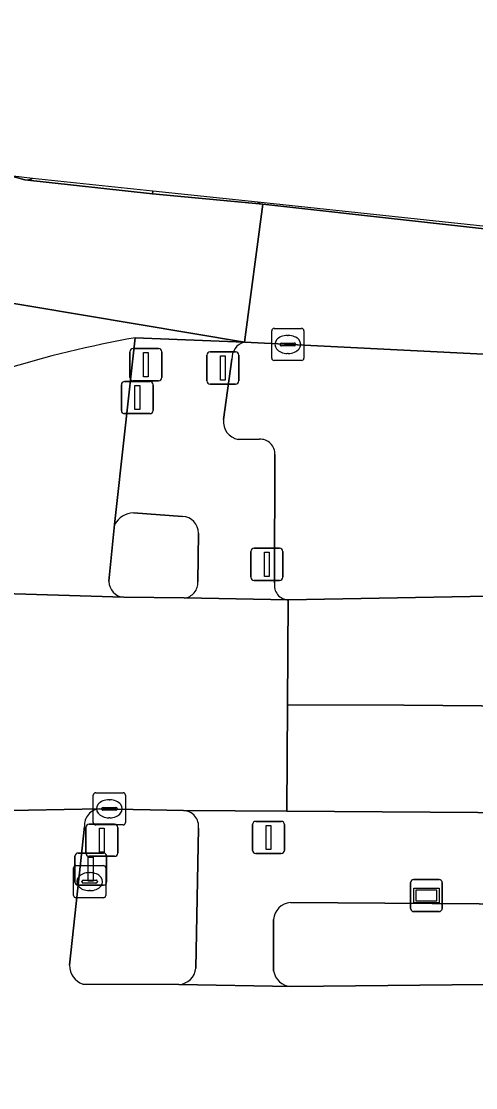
# Model space of a CAD drawing. Extents: x 161848 to 162726, y 385382 to 386521.
# Drawn here: x 162195.6 to 162209.73, y 386466.61 to 386499.76 of the extents above; entities that cross this region are included whole.
import ezdxf

# ---------------------------------------------------------------- set-up
doc = ezdxf.new("R2010")
doc.units = 0
for name, color, linetype in [('IMGEO_Berm_groen', 7, 'Continuous'), ('IMGEO_Brandkraan', 7, 'Continuous'), ('IMGEO_Drukknoppaal', 7, 'Continuous'), ('IMGEO_Fietspad_gesloten', 7, 'Continuous'), ('IMGEO_Groenvoorziening', 7, 'Continuous'), ('IMGEO_Haag', 7, 'Continuous'), ('IMGEO_Kolk', 7, 'Continuous'), ('IMGEO_OVBaan_gesloten', 7, 'Continuous'), ('IMGEO_Rijbaan_regionaal_gesloten', 7, 'Continuous'), ('IMGEO_Verkeerseiland_gesloten', 7, 'Continuous'), ('IMGEO_Verkeersregelinstallatiepaal', 7, 'Continuous'), ('IMGEO_Voetpad_open', 7, 'Continuous'), ('IMGEO_Wegwijzer', 7, 'Continuous')]:
    doc.layers.add(name, color=color, linetype=linetype)

msp = doc.modelspace()

# ---------------------------------------------------------------- linework, layer by layer
at = {"layer": 'IMGEO_Berm_groen'}
for points in [[(162231.431, 386491.103), (162202.949, 386494.134)], [(162203.108, 386494.074), (162231.414, 386490.929), (162231.431, 386491.103)], [(162251.92, 386485.227), (162218.15, 386488.909), (162215.138, 386489.158), (162202.535, 386489.783)], [(162202.15, 386489.263), (162201.888, 386487.381)], [(162202.338, 386486.759), (162203.003, 386486.771)], [(162203.484, 386486.291), (162203.475, 386482.301)], [(162203.901, 386481.776), (162210.132, 386481.896)]]:
    msp.add_lwpolyline(points, dxfattribs=at)
for centre, radius, start, end in [((162203.205, 386494.574), 0.509, 239.7413, 258.9698), ((162202.653, 386489.293), 0.504, 103.5295, 183.4391), ((162202.449, 386487.313), 0.565, 173.0862, 258.6832), ((162203.024, 386486.311), 0.461, 357.5446, 92.5747), ((162203.918, 386482.225), 0.45, 170.2948, 267.819)]:
    msp.add_arc(centre, radius, start, end, dxfattribs=at)
at = {"layer": 'IMGEO_Brandkraan'}
for p, q in [((162197.222, 386472.591), (162197.222, 386473.443)), ((162197.297, 386473.517), (162198.149, 386473.517)), ((162198.223, 386473.443), (162198.223, 386472.591)), ((162197.481, 386473.011), (162197.481, 386473.023)), ((162197.524, 386473.06), (162197.922, 386473.06)), ((162197.71, 386473.297), (162197.735, 386473.297)), ((162197.965, 386473.023), (162197.965, 386473.011)), ((162197.919, 386472.974), (162197.521, 386472.974)), ((162197.733, 386472.737), (162197.708, 386472.737)), ((162198.149, 386472.517), (162197.297, 386472.517))]:
    msp.add_line(p, q, dxfattribs=at)
for points in [[(162197.222, 386472.591), (162197.222, 386473.443)], [(162197.297, 386473.517), (162198.149, 386473.517)], [(162198.223, 386473.443), (162198.223, 386472.591)], [(162198.149, 386472.517), (162197.297, 386472.517)]]:
    msp.add_lwpolyline(points, dxfattribs=at)
for centre, radius, start, end in [((162197.299, 386473.441), 0.0765, 91.552, 178.448), ((162197.299, 386473.441), 0.0765, 91.552, 178.448), ((162198.147, 386473.441), 0.0765, 1.552, 88.448), ((162198.147, 386473.441), 0.0765, 1.552, 88.448), ((162197.521, 386473.02), 0.0403, 85.8775, 175.7526), ((162197.518, 386473.01), 0.0366, 178.938, 274.7102), ((162197.922, 386473.017), 0.043, 264.8664, 352.4533), ((162197.926, 386473.022), 0.0386, 1.7309, 96.639), ((162197.299, 386472.593), 0.0765, 181.552, 268.448), ((162197.299, 386472.593), 0.0765, 181.552, 268.448), ((162198.147, 386472.593), 0.0765, 271.552, 358.448), ((162198.147, 386472.593), 0.0765, 271.552, 358.448)]:
    msp.add_arc(centre, radius, start, end, dxfattribs=at)
for centre, major_axis, ratio, start_param, end_param in [((162197.709, 386473.017), (-0.387, 0.002), 0.722429, 4.712389, 7.853982), ((162197.734, 386473.017), (-0.39, 0.002), 0.717154, 1.570796, 4.712389)]:
    msp.add_ellipse(centre, major_axis=major_axis, ratio=ratio, start_param=start_param, end_param=end_param, dxfattribs=at)
at = {"layer": 'IMGEO_Drukknoppaal'}
for p, q in [((162198.709, 386487.664), (162198.709, 386488.464)), ((162198.709, 386488.464), (162198.709, 386487.664)), ((162198.809, 386488.564), (162199.599, 386488.564)), ((162199.599, 386488.564), (162198.809, 386488.564)), ((162199.699, 386488.464), (162199.699, 386487.664)), ((162199.699, 386487.664), (162199.699, 386488.464)), ((162199.599, 386487.564), (162198.809, 386487.564)), ((162198.809, 386487.564), (162199.599, 386487.564)), ((162197.261, 386473.005), (162197.261, 386473.805)), ((162197.261, 386473.805), (162197.261, 386473.005)), ((162197.361, 386473.905), (162198.151, 386473.905)), ((162198.151, 386473.905), (162197.361, 386473.905)), ((162198.251, 386473.805), (162198.251, 386473.005)), ((162198.251, 386473.005), (162198.251, 386473.805)), ((162198.151, 386472.905), (162197.361, 386472.905)), ((162197.361, 386472.905), (162198.151, 386472.905))]:
    msp.add_line(p, q, dxfattribs=at)
for points in [[(162199.129, 386488.439), (162199.279, 386488.439), (162199.279, 386487.689), (162199.129, 386487.689), (162199.129, 386488.439)], [(162197.681, 386473.78), (162197.831, 386473.78), (162197.831, 386473.03), (162197.681, 386473.03), (162197.681, 386473.78)]]:
    msp.add_lwpolyline(points, dxfattribs=at)
for centre, start, end in [((162198.809, 386488.464), 90, 180), ((162198.809, 386488.464), 90, 180), ((162199.599, 386488.464), 0, 90), ((162199.599, 386488.464), 360, 90), ((162198.809, 386487.664), 180, 270), ((162198.809, 386487.664), 180, 270), ((162199.599, 386487.664), 270, 0), ((162199.599, 386487.664), 270, 0), ((162197.361, 386473.805), 90, 180), ((162197.361, 386473.805), 90, 180), ((162198.151, 386473.805), 0, 90), ((162198.151, 386473.805), 360, 90), ((162197.361, 386473.005), 180, 270), ((162197.361, 386473.005), 180, 270), ((162198.151, 386473.005), 270, 0), ((162198.151, 386473.005), 270, 0)]:
    msp.add_arc(centre, 0.1, start, end, dxfattribs=at)
at = {"layer": 'IMGEO_Fietspad_gesloten'}
for points in [[(162195.709, 386494.837), (162199.681, 386494.394), (162199.688, 386494.481)], [(162199.688, 386494.481), (162195.946, 386494.879)], [(162198.319, 386482.352), (162198.5, 386484.119), (162199.14, 386489.926)], [(162194.364, 386481.996), (162198.783, 386481.857)], [(162198.038, 386475.277), (162193.59, 386475.197)], [(162197.095, 386470.42), (162197.561, 386474.729)], [(162232.969, 386470.051), (162214.003, 386469.857), (162203.987, 386469.758), (162200.496, 386469.821), (162197.513, 386469.83)]]:
    msp.add_lwpolyline(points, dxfattribs=at)
for centre, radius, start, end in [((162195.745, 386495.32), 0.484, 265.7316, 294.4667), ((162205.559, 386454.447), 36.055, 100.2547, 107.0136), ((162198.823, 386482.359), 0.504, 180.8461, 265.451), ((162198.059, 386474.777), 0.5, 92.4134, 185.5115), ((162197.7, 386470.406), 0.605, 178.6343, 251.9989)]:
    msp.add_arc(centre, radius, start, end, dxfattribs=at)
at = {"layer": 'IMGEO_Groenvoorziening'}
for points in [[(162246.799, 386469.592), (162247.136, 386474.244), (162245.232, 386474.345), (162244.964, 386471.533), (162235.06, 386471.833), (162225.995, 386472.21), (162203.966, 386472.365)], [(162203.442, 386471.837), (162203.445, 386470.249)], [(162203.987, 386469.758), (162214.003, 386469.857), (162232.969, 386470.051)]]:
    msp.add_lwpolyline(points, dxfattribs=at)
for centre, radius, start, end in [((162204.009, 386471.798), 0.568, 94.3452, 176.0905), ((162204.014, 386470.332), 0.575, 188.3118, 267.3411)]:
    msp.add_arc(centre, radius, start, end, dxfattribs=at)
at = {"layer": 'IMGEO_Haag'}
for points in [[(162246.799, 386469.592), (162247.136, 386474.244), (162245.232, 386474.345), (162244.964, 386471.533), (162235.06, 386471.833), (162225.995, 386472.21), (162203.966, 386472.365)], [(162203.442, 386471.837), (162203.445, 386470.249)], [(162203.987, 386469.758), (162214.003, 386469.857), (162232.969, 386470.051)]]:
    msp.add_lwpolyline(points, dxfattribs=at)
for centre, radius, start, end in [((162204.009, 386471.798), 0.568, 94.3452, 176.0905), ((162204.014, 386470.332), 0.575, 188.3118, 267.3411)]:
    msp.add_arc(centre, radius, start, end, dxfattribs=at)
at = {"layer": 'IMGEO_Kolk'}
for p, q in [((162203.386, 386489.29), (162203.386, 386490.142)), ((162203.461, 386490.216), (162204.313, 386490.216)), ((162203.874, 386489.996), (162203.899, 386489.996)), ((162204.387, 386490.142), (162204.387, 386489.29)), ((162203.645, 386489.71), (162203.645, 386489.722)), ((162204.083, 386489.673), (162203.685, 386489.673)), ((162203.688, 386489.759), (162204.086, 386489.759)), ((162204.129, 386489.722), (162204.129, 386489.71)), ((162203.897, 386489.436), (162203.872, 386489.436)), ((162204.313, 386489.216), (162203.461, 386489.216)), ((162197.836, 386474.856), (162197.836, 386475.708)), ((162197.911, 386475.782), (162198.763, 386475.782)), ((162198.837, 386475.708), (162198.837, 386474.856)), ((162198.324, 386475.562), (162198.349, 386475.562)), ((162198.095, 386475.276), (162198.095, 386475.288)), ((162198.533, 386475.239), (162198.135, 386475.239)), ((162198.138, 386475.325), (162198.536, 386475.325)), ((162198.347, 386475.002), (162198.322, 386475.002)), ((162198.579, 386475.288), (162198.579, 386475.276)), ((162198.763, 386474.782), (162197.911, 386474.782))]:
    msp.add_line(p, q, dxfattribs=at)
for points in [[(162203.386, 386489.29), (162203.386, 386490.142)], [(162203.461, 386490.216), (162204.313, 386490.216)], [(162204.387, 386490.142), (162204.387, 386489.29)], [(162204.313, 386489.216), (162203.461, 386489.216)], [(162197.836, 386474.856), (162197.836, 386475.708)], [(162197.911, 386475.782), (162198.763, 386475.782)], [(162198.837, 386475.708), (162198.837, 386474.856)], [(162198.763, 386474.782), (162197.911, 386474.782)]]:
    msp.add_lwpolyline(points, dxfattribs=at)
for centre, radius, start, end in [((162203.463, 386490.14), 0.0765, 91.552, 178.448), ((162203.463, 386490.14), 0.0765, 91.552, 178.448), ((162204.311, 386490.14), 0.0765, 1.552, 88.448), ((162204.311, 386490.14), 0.0765, 1.552, 88.448), ((162203.685, 386489.719), 0.0403, 85.8775, 175.7526), ((162203.682, 386489.709), 0.0366, 178.938, 274.7102), ((162204.086, 386489.716), 0.043, 264.8664, 352.4533), ((162204.09, 386489.721), 0.0386, 1.7309, 96.639), ((162203.463, 386489.292), 0.0765, 181.552, 268.448), ((162203.463, 386489.292), 0.0765, 181.552, 268.448), ((162204.311, 386489.292), 0.0765, 271.552, 358.448), ((162204.311, 386489.292), 0.0765, 271.552, 358.448), ((162197.913, 386475.706), 0.0765, 91.552, 178.448), ((162197.913, 386475.706), 0.0765, 91.552, 178.448), ((162198.761, 386475.706), 0.0765, 1.552, 88.448), ((162198.761, 386475.706), 0.0765, 1.552, 88.448), ((162198.135, 386475.285), 0.0403, 85.8775, 175.7526), ((162198.132, 386475.275), 0.0366, 178.938, 274.7102), ((162198.536, 386475.282), 0.043, 264.8664, 352.4533), ((162198.54, 386475.287), 0.0386, 1.7309, 96.639), ((162197.913, 386474.858), 0.0765, 181.552, 268.448), ((162197.913, 386474.858), 0.0765, 181.552, 268.448), ((162198.761, 386474.858), 0.0765, 271.552, 358.448), ((162198.761, 386474.858), 0.0765, 271.552, 358.448)]:
    msp.add_arc(centre, radius, start, end, dxfattribs=at)
for centre, major_axis, ratio, start_param, end_param in [((162203.873, 386489.716), (-0.387, 0.002), 0.722429, 4.712389, 7.853982), ((162203.898, 386489.716), (-0.39, 0.002), 0.717154, 1.570796, 4.712389), ((162198.323, 386475.282), (-0.387, 0.002), 0.722429, 4.712389, 7.853982), ((162198.348, 386475.282), (-0.39, 0.002), 0.717154, 1.570796, 4.712389)]:
    msp.add_ellipse(centre, major_axis=major_axis, ratio=ratio, start_param=start_param, end_param=end_param, dxfattribs=at)
at = {"layer": 'IMGEO_OVBaan_gesloten'}
for points in [[(162164.218, 386483.972), (162156.135, 386484.589), (162152.2, 386484.936), (162151.907, 386481.614), (162151.62, 386478.363), (162155.558, 386477.984), (162166.467, 386476.922), (162171.77, 386476.559), (162176.43, 386476.194), (162184.46, 386475.678), (162193.59, 386475.197), (162198.038, 386475.277), (162200.64, 386475.226), (162203.856, 386475.204), (162203.879, 386478.517), (162203.901, 386481.776)], [(162203.901, 386481.776), (162200.659, 386481.834), (162198.783, 386481.857), (162194.364, 386481.996), (162186.792, 386482.38), (162176.749, 386483.002), (162173.019, 386483.225)], [(162210.132, 386481.896), (162203.901, 386481.776), (162203.879, 386478.517), (162207.499, 386478.499), (162225.631, 386478.344), (162229.576, 386478.275), (162237.547, 386477.999), (162245.603, 386477.602), (162249.559, 386477.358), (162257.626, 386476.801), (162269.193, 386475.794), (162285.151, 386474.284), (162317.466, 386470.701), (162367.904, 386465.109), (162371.653, 386464.701), (162386.186, 386463.118), (162391.179, 386462.616), (162392.606, 386465.976)], [(162317.466, 386470.701), (162285.151, 386474.284), (162269.193, 386475.794), (162257.626, 386476.801), (162249.559, 386477.358), (162245.603, 386477.602), (162237.547, 386477.999), (162229.576, 386478.275), (162225.631, 386478.344), (162207.499, 386478.499), (162203.879, 386478.517), (162203.856, 386475.204), (162226.128, 386475.051), (162235.291, 386474.78), (162245.232, 386474.345), (162247.136, 386474.244), (162267.354, 386472.7), (162308.213, 386468.25)]]:
    msp.add_lwpolyline(points, dxfattribs=at)
at = {"layer": 'IMGEO_Rijbaan_regionaal_gesloten'}
for points in [[(162195.261, 386494.952), (162178.298, 386496.757), (162151.528, 386499.759), (162151.475, 386499.299), (162151.102, 386496.048), (162182.435, 386493.152), (162202.535, 386489.783), (162203.108, 386494.074), (162199.681, 386494.394), (162195.709, 386494.837), (162195.261, 386494.952)], [(162199.14, 386489.926), (162202.535, 386489.783), (162182.435, 386493.152), (162151.102, 386496.048)], [(162395.318, 386472.359), (162395.849, 386473.608), (162257.775, 386488.3), (162257.027, 386488.306), (162252.018, 386488.64), (162232.991, 386490.754), (162231.414, 386490.929), (162203.108, 386494.074), (162202.535, 386489.783), (162215.138, 386489.158), (162218.15, 386488.909), (162251.92, 386485.227)]]:
    msp.add_lwpolyline(points, dxfattribs=at)
msp.add_arc((162205.559, 386454.447), 36.055, 100.2547, 107.0136, dxfattribs=at)
at = {"layer": 'IMGEO_Verkeerseiland_gesloten'}
for points in [[(162195.946, 386494.879), (162195.261, 386494.952), (162195.709, 386494.837)], [(162200.613, 386484.372), (162199.084, 386484.477)], [(162198.5, 386484.119), (162198.319, 386482.352)], [(162201.087, 386482.339), (162201.111, 386483.849)], [(162198.783, 386481.857), (162200.659, 386481.834)], [(162200.64, 386475.226), (162198.038, 386475.277)], [(162197.561, 386474.729), (162197.095, 386470.42)], [(162201.024, 386470.331), (162201.108, 386474.675)], [(162197.513, 386469.83), (162200.496, 386469.821)]]:
    msp.add_lwpolyline(points, dxfattribs=at)
for centre, radius, start, end in [((162195.745, 386495.32), 0.484, 265.7316, 294.4667), ((162199.117, 386483.767), 0.711, 92.6949, 150.3228), ((162200.582, 386483.844), 0.529, 0.52, 86.6747), ((162198.823, 386482.359), 0.504, 180.8461, 265.451), ((162200.621, 386482.3), 0.468, 274.6523, 4.7835), ((162198.059, 386474.777), 0.5, 92.4134, 185.5115), ((162200.627, 386474.741), 0.485, 352.2208, 88.466), ((162197.7, 386470.406), 0.605, 178.6343, 251.9989), ((162200.474, 386470.372), 0.551, 272.2406, 355.7725)]:
    msp.add_arc(centre, radius, start, end, dxfattribs=at)
at = {"layer": 'IMGEO_Verkeersregelinstallatiepaal'}
for p, q in [((162199.077, 386489.585), (162199.867, 386489.585)), ((162199.867, 386489.585), (162199.077, 386489.585)), ((162198.977, 386488.685), (162198.977, 386489.485)), ((162198.977, 386489.485), (162198.977, 386488.685)), ((162199.967, 386489.485), (162199.967, 386488.685)), ((162199.967, 386488.685), (162199.967, 386489.485)), ((162201.372, 386488.585), (162201.372, 386489.385)), ((162201.372, 386489.385), (162201.372, 386488.585)), ((162201.472, 386489.485), (162202.262, 386489.485)), ((162202.262, 386489.485), (162201.472, 386489.485)), ((162202.362, 386489.385), (162202.362, 386488.585)), ((162202.362, 386488.585), (162202.362, 386489.385)), ((162199.867, 386488.585), (162199.077, 386488.585)), ((162199.077, 386488.585), (162199.867, 386488.585)), ((162202.262, 386488.485), (162201.472, 386488.485)), ((162201.472, 386488.485), (162202.262, 386488.485)), ((162202.84, 386483.38), (162203.63, 386483.38)), ((162203.63, 386483.38), (162202.84, 386483.38)), ((162202.74, 386482.48), (162202.74, 386483.28)), ((162202.74, 386483.28), (162202.74, 386482.48)), ((162203.73, 386483.28), (162203.73, 386482.48)), ((162203.73, 386482.48), (162203.73, 386483.28)), ((162203.63, 386482.38), (162202.84, 386482.38)), ((162202.84, 386482.38), (162203.63, 386482.38)), ((162197.606, 386473.904), (162197.606, 386474.704)), ((162197.606, 386474.704), (162197.606, 386473.904)), ((162197.706, 386474.804), (162198.496, 386474.804)), ((162198.496, 386474.804), (162197.706, 386474.804)), ((162198.596, 386474.704), (162198.596, 386473.904)), ((162198.596, 386473.904), (162198.596, 386474.704)), ((162202.793, 386473.99), (162202.793, 386474.79)), ((162202.793, 386474.79), (162202.793, 386473.99)), ((162202.893, 386474.89), (162203.683, 386474.89)), ((162203.683, 386474.89), (162202.893, 386474.89)), ((162203.783, 386474.79), (162203.783, 386473.99)), ((162203.783, 386473.99), (162203.783, 386474.79)), ((162198.496, 386473.804), (162197.706, 386473.804)), ((162197.706, 386473.804), (162198.496, 386473.804)), ((162203.683, 386473.89), (162202.893, 386473.89)), ((162202.893, 386473.89), (162203.683, 386473.89))]:
    msp.add_line(p, q, dxfattribs=at)
for points in [[(162199.397, 386489.46), (162199.547, 386489.46), (162199.547, 386488.71), (162199.397, 386488.71), (162199.397, 386489.46)], [(162201.792, 386489.36), (162201.942, 386489.36), (162201.942, 386488.61), (162201.792, 386488.61), (162201.792, 386489.36)], [(162203.16, 386483.255), (162203.31, 386483.255), (162203.31, 386482.505), (162203.16, 386482.505), (162203.16, 386483.255)], [(162198.026, 386474.679), (162198.176, 386474.679), (162198.176, 386473.929), (162198.026, 386473.929), (162198.026, 386474.679)], [(162203.213, 386474.765), (162203.363, 386474.765), (162203.363, 386474.015), (162203.213, 386474.015), (162203.213, 386474.765)]]:
    msp.add_lwpolyline(points, dxfattribs=at)
for centre, start, end in [((162199.077, 386489.485), 90, 180), ((162199.077, 386489.485), 90, 180), ((162199.867, 386489.485), 0, 90), ((162199.867, 386489.485), 360, 90), ((162201.472, 386489.385), 90, 180), ((162201.472, 386489.385), 90, 180), ((162202.262, 386489.385), 0, 90), ((162202.262, 386489.385), 360, 90), ((162199.077, 386488.685), 180, 270), ((162199.077, 386488.685), 180, 270), ((162199.867, 386488.685), 270, 0), ((162199.867, 386488.685), 270, 0), ((162201.472, 386488.585), 180, 270), ((162201.472, 386488.585), 180, 270), ((162202.262, 386488.585), 270, 0), ((162202.262, 386488.585), 270, 0), ((162202.84, 386483.28), 90, 180), ((162202.84, 386483.28), 90, 180), ((162203.63, 386483.28), 0, 90), ((162203.63, 386483.28), 360, 90), ((162202.84, 386482.48), 180, 270), ((162202.84, 386482.48), 180, 270), ((162203.63, 386482.48), 270, 0), ((162203.63, 386482.48), 270, 0), ((162197.706, 386474.704), 90, 180), ((162197.706, 386474.704), 90, 180), ((162198.496, 386474.704), 0, 90), ((162198.496, 386474.704), 360, 90), ((162202.893, 386474.79), 90, 180), ((162202.893, 386474.79), 90, 180), ((162203.683, 386474.79), 0, 90), ((162203.683, 386474.79), 360, 90), ((162197.706, 386473.904), 180, 270), ((162197.706, 386473.904), 180, 270), ((162198.496, 386473.904), 270, 0), ((162198.496, 386473.904), 270, 0), ((162202.893, 386473.99), 180, 270), ((162202.893, 386473.99), 180, 270), ((162203.683, 386473.99), 270, 0), ((162203.683, 386473.99), 270, 0)]:
    msp.add_arc(centre, 0.1, start, end, dxfattribs=at)
at = {"layer": 'IMGEO_Voetpad_open'}
for points in [[(162202.949, 386494.134), (162199.688, 386494.481), (162199.681, 386494.394), (162203.108, 386494.074)], [(162202.535, 386489.783), (162199.14, 386489.926), (162198.5, 386484.119)], [(162201.888, 386487.381), (162202.15, 386489.263)], [(162203.003, 386486.771), (162202.338, 386486.759)], [(162203.475, 386482.301), (162203.484, 386486.291)], [(162199.084, 386484.477), (162200.613, 386484.372)], [(162201.111, 386483.849), (162201.087, 386482.339)], [(162200.659, 386481.834), (162203.901, 386481.776)], [(162226.128, 386475.051), (162203.856, 386475.204), (162200.64, 386475.226)], [(162203.966, 386472.365), (162225.995, 386472.21), (162226.128, 386475.051)], [(162201.108, 386474.675), (162201.024, 386470.331)], [(162203.445, 386470.249), (162203.442, 386471.837)], [(162200.496, 386469.821), (162203.987, 386469.758)]]:
    msp.add_lwpolyline(points, dxfattribs=at)
for centre, radius, start, end in [((162203.205, 386494.574), 0.509, 239.7413, 258.9698), ((162202.653, 386489.293), 0.504, 103.5295, 183.4391), ((162202.449, 386487.313), 0.565, 173.0862, 258.6832), ((162203.024, 386486.311), 0.461, 357.5446, 92.5747), ((162199.117, 386483.767), 0.711, 92.6949, 150.3228), ((162200.582, 386483.844), 0.529, 0.52, 86.6747), ((162200.621, 386482.3), 0.468, 274.6523, 4.7835), ((162203.918, 386482.225), 0.45, 170.2948, 267.819), ((162200.627, 386474.741), 0.485, 352.2208, 88.466), ((162204.009, 386471.798), 0.568, 94.3452, 176.0905), ((162200.474, 386470.372), 0.551, 272.2406, 355.7725), ((162204.014, 386470.332), 0.575, 188.3118, 267.3411)]:
    msp.add_arc(centre, radius, start, end, dxfattribs=at)
at = {"layer": 'IMGEO_Wegwijzer'}
for p, q in [((162207.801, 386473.086), (162208.591, 386473.086)), ((162208.591, 386473.086), (162207.801, 386473.086)), ((162207.701, 386472.186), (162207.701, 386472.986)), ((162207.701, 386472.986), (162207.701, 386472.186)), ((162208.691, 386472.986), (162208.691, 386472.186)), ((162208.691, 386472.186), (162208.691, 386472.986)), ((162208.591, 386472.086), (162207.801, 386472.086)), ((162207.801, 386472.086), (162208.591, 386472.086))]:
    msp.add_line(p, q, dxfattribs=at)
for points in [[(162207.802, 386472.818), (162208.59, 386472.818), (162208.59, 386472.354), (162207.802, 386472.354), (162207.802, 386472.818)], [(162207.867, 386472.753), (162207.867, 386472.419), (162208.525, 386472.419), (162208.525, 386472.753), (162207.867, 386472.753)]]:
    msp.add_lwpolyline(points, dxfattribs=at)
for centre, start, end in [((162207.801, 386472.986), 90, 180), ((162207.801, 386472.986), 90, 180), ((162208.591, 386472.986), 0, 90), ((162208.591, 386472.986), 360, 90), ((162207.801, 386472.186), 180, 270), ((162207.801, 386472.186), 180, 270), ((162208.591, 386472.186), 270, 0), ((162208.591, 386472.186), 270, 0)]:
    msp.add_arc(centre, 0.1, start, end, dxfattribs=at)

doc.saveas('drawing.dxf')
